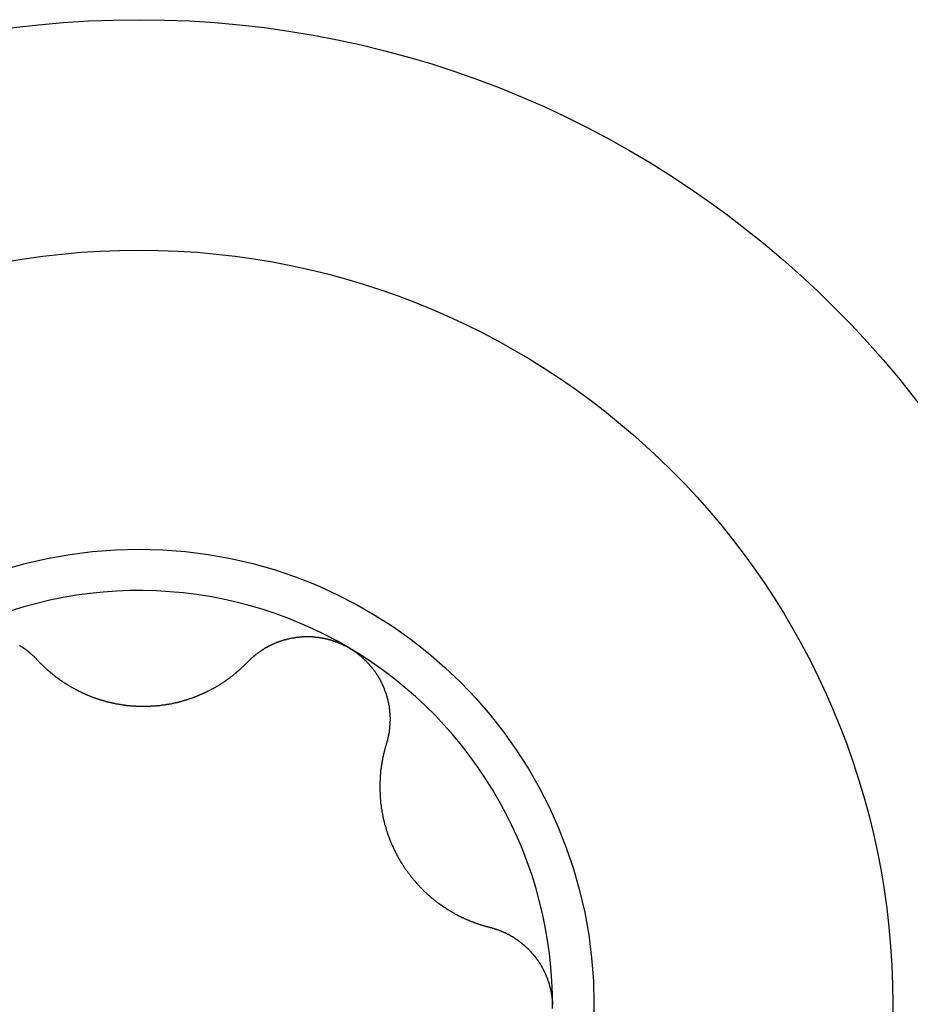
# Model space of a CAD drawing. Extents: x 1107 to 4046, y 937 to 3355.
# Tile 292 of 656: x 1151.34 to 1155.59, y 2226.71 to 2231.41. Entities that reach past the tile are written whole.
import ezdxf

# ---------------------------------------------------------------- set-up
doc = ezdxf.new("R2010")
doc.units = 0
doc.layers.add('KF_VIDA_L___C_RIGHT', color=7, linetype='CONTINUOUS')

# ---------------------------------------------------------------- blocks, each defined once
blk = doc.blocks.new('KF_VIDA_L___C_RIGHT')
at = {"layer": 'KF_VIDA_L___C_RIGHT'}
for points in [[(-435.371, 539.213, 0), (-435.369, 539.212, 0), (-435.367, 539.211, 0), (-435.366, 539.21, 0), (-435.364, 539.209, 0), (-435.362, 539.208, 0), (-435.36, 539.207, 0), (-435.359, 539.206, 0), (-435.357, 539.205, 0), (-435.356, 539.204, 0), (-435.354, 539.203, 0), (-435.352, 539.201, 0), (-435.351, 539.2, 0), (-435.349, 539.199, 0), (-435.347, 539.198, 0), (-435.346, 539.197, 0), (-435.344, 539.196, 0), (-435.343, 539.195, 0), (-435.341, 539.193, 0), (-435.339, 539.192, 0), (-435.338, 539.191, 0), (-435.336, 539.19, 0), (-435.335, 539.189, 0), (-435.333, 539.187, 0), (-435.331, 539.186, 0), (-435.33, 539.185, 0), (-435.328, 539.184, 0), (-435.327, 539.182, 0), (-435.325, 539.181, 0), (-435.324, 539.18, 0), (-435.322, 539.179, 0), (-435.321, 539.177, 0), (-435.319, 539.176, 0), (-435.318, 539.175, 0), (-435.316, 539.173, 0), (-435.315, 539.172, 0), (-435.313, 539.171, 0), (-435.312, 539.169, 0), (-435.31, 539.168, 0), (-435.309, 539.167, 0), (-435.307, 539.165, 0), (-435.306, 539.164, 0), (-435.304, 539.163, 0), (-435.303, 539.161, 0), (-435.301, 539.16, 0), (-435.3, 539.159, 0), (-435.299, 539.157, 0), (-435.297, 539.156, 0), (-435.296, 539.154, 0), (-435.294, 539.153, 0), (-435.293, 539.152, 0), (-435.292, 539.15, 0), (-435.29, 539.149, 0), (-435.289, 539.147, 0), (-435.288, 539.146, 0), (-435.286, 539.144, 0)], [(-434.281, 539.134, 0), (-434.279, 539.136, 0), (-434.278, 539.137, 0), (-434.277, 539.139, 0), (-434.275, 539.14, 0), (-434.274, 539.141, 0), (-434.272, 539.143, 0), (-434.271, 539.144, 0), (-434.27, 539.145, 0), (-434.268, 539.147, 0), (-434.267, 539.148, 0), (-434.265, 539.15, 0), (-434.264, 539.151, 0), (-434.262, 539.152, 0), (-434.261, 539.154, 0), (-434.259, 539.155, 0), (-434.258, 539.156, 0), (-434.256, 539.158, 0), (-434.255, 539.159, 0), (-434.253, 539.16, 0), (-434.252, 539.161, 0), (-434.25, 539.163, 0), (-434.249, 539.164, 0), (-434.247, 539.165, 0), (-434.246, 539.166, 0), (-434.244, 539.168, 0), (-434.243, 539.169, 0), (-434.241, 539.17, 0), (-434.24, 539.171, 0), (-434.238, 539.173, 0), (-434.236, 539.174, 0), (-434.235, 539.175, 0), (-434.233, 539.176, 0), (-434.232, 539.177, 0), (-434.23, 539.179, 0), (-434.228, 539.18, 0), (-434.227, 539.181, 0), (-434.225, 539.182, 0), (-434.224, 539.183, 0), (-434.222, 539.184, 0), (-434.22, 539.186, 0), (-434.219, 539.187, 0), (-434.217, 539.188, 0), (-434.215, 539.189, 0), (-434.214, 539.19, 0), (-434.212, 539.191, 0), (-434.21, 539.192, 0), (-434.209, 539.193, 0), (-434.207, 539.194, 0), (-434.205, 539.195, 0), (-434.204, 539.196, 0), (-434.202, 539.197, 0), (-434.2, 539.198, 0), (-434.199, 539.2, 0), (-434.197, 539.201, 0), (-434.195, 539.202, 0), (-434.193, 539.203, 0), (-434.192, 539.204, 0), (-434.19, 539.205, 0), (-434.188, 539.205, 0), (-434.186, 539.206, 0), (-434.185, 539.207, 0), (-434.183, 539.208, 0), (-434.181, 539.209, 0), (-434.179, 539.21, 0), (-434.178, 539.211, 0), (-434.176, 539.212, 0), (-434.174, 539.213, 0), (-434.172, 539.214, 0), (-434.171, 539.215, 0), (-434.169, 539.216, 0), (-434.167, 539.216, 0), (-434.165, 539.217, 0), (-434.164, 539.218, 0), (-434.162, 539.219, 0), (-434.16, 539.22, 0), (-434.158, 539.221, 0), (-434.156, 539.221, 0), (-434.155, 539.222, 0), (-434.153, 539.223, 0), (-434.151, 539.224, 0), (-434.149, 539.225, 0), (-434.147, 539.225, 0), (-434.145, 539.226, 0), (-434.144, 539.227, 0), (-434.142, 539.228, 0), (-434.14, 539.228, 0), (-434.138, 539.229, 0), (-434.136, 539.23, 0), (-434.134, 539.23, 0), (-434.133, 539.231, 0), (-434.131, 539.232, 0), (-434.129, 539.232, 0), (-434.127, 539.233, 0), (-434.125, 539.234, 0), (-434.123, 539.234, 0), (-434.121, 539.235, 0), (-434.119, 539.236, 0), (-434.117, 539.236, 0), (-434.116, 539.237, 0), (-434.114, 539.237, 0), (-434.112, 539.238, 0), (-434.11, 539.239, 0), (-434.108, 539.239, 0), (-434.106, 539.24, 0), (-434.104, 539.24, 0), (-434.102, 539.241, 0), (-434.1, 539.241, 0), (-434.098, 539.242, 0), (-434.096, 539.242, 0), (-434.094, 539.243, 0), (-434.092, 539.243, 0), (-434.09, 539.244, 0), (-434.088, 539.244, 0), (-434.086, 539.245, 0), (-434.084, 539.245, 0), (-434.082, 539.246, 0), (-434.08, 539.246, 0), (-434.078, 539.247, 0), (-434.076, 539.247, 0), (-434.074, 539.247, 0), (-434.072, 539.248, 0), (-434.07, 539.248, 0), (-434.068, 539.249, 0), (-434.066, 539.249, 0), (-434.064, 539.249, 0), (-434.062, 539.25, 0), (-434.06, 539.25, 0), (-434.057, 539.25, 0), (-434.055, 539.251, 0), (-434.053, 539.251, 0), (-434.051, 539.251, 0), (-434.049, 539.252, 0), (-434.047, 539.252, 0), (-434.045, 539.252, 0), (-434.043, 539.252, 0), (-434.041, 539.253, 0), (-434.039, 539.253, 0), (-434.037, 539.253, 0), (-434.035, 539.253, 0), (-434.032, 539.254, 0), (-434.03, 539.254, 0), (-434.028, 539.254, 0), (-434.026, 539.254, 0), (-434.024, 539.254, 0), (-434.022, 539.254, 0), (-434.02, 539.255, 0), (-434.018, 539.255, 0), (-434.015, 539.255, 0), (-434.013, 539.255, 0), (-434.011, 539.255, 0), (-434.009, 539.255, 0), (-434.007, 539.255, 0), (-434.005, 539.255, 0), (-434.003, 539.255, 0), (-434.001, 539.255, 0), (-433.998, 539.255, 0), (-433.996, 539.255, 0), (-433.994, 539.255, 0), (-433.992, 539.255, 0), (-433.99, 539.255, 0), (-433.988, 539.255, 0), (-433.986, 539.255, 0), (-433.983, 539.255, 0), (-433.981, 539.255, 0), (-433.979, 539.255, 0), (-433.977, 539.255, 0), (-433.975, 539.255, 0), (-433.973, 539.255, 0), (-433.971, 539.254, 0), (-433.968, 539.254, 0), (-433.966, 539.254, 0), (-433.964, 539.254, 0), (-433.962, 539.254, 0), (-433.96, 539.254, 0), (-433.958, 539.253, 0), (-433.956, 539.253, 0), (-433.953, 539.253, 0), (-433.951, 539.253, 0), (-433.949, 539.252, 0), (-433.947, 539.252, 0), (-433.945, 539.252, 0), (-433.943, 539.252, 0), (-433.941, 539.251, 0), (-433.938, 539.251, 0), (-433.936, 539.251, 0), (-433.934, 539.25, 0), (-433.932, 539.25, 0), (-433.93, 539.25, 0), (-433.928, 539.249, 0), (-433.926, 539.249, 0), (-433.923, 539.248, 0), (-433.921, 539.248, 0), (-433.919, 539.248, 0), (-433.917, 539.247, 0), (-433.915, 539.247, 0), (-433.913, 539.246, 0), (-433.911, 539.246, 0), (-433.909, 539.245, 0), (-433.907, 539.245, 0), (-433.904, 539.244, 0), (-433.902, 539.244, 0), (-433.9, 539.243, 0), (-433.898, 539.243, 0), (-433.896, 539.242, 0), (-433.894, 539.242, 0), (-433.892, 539.241, 0), (-433.89, 539.241, 0), (-433.888, 539.24, 0), (-433.886, 539.239, 0), (-433.884, 539.239, 0), (-433.881, 539.238, 0), (-433.879, 539.237, 0), (-433.877, 539.237, 0), (-433.875, 539.236, 0), (-433.873, 539.235, 0), (-433.871, 539.235, 0), (-433.869, 539.234, 0), (-433.867, 539.233, 0), (-433.865, 539.233, 0), (-433.863, 539.232, 0), (-433.861, 539.231, 0), (-433.859, 539.231, 0), (-433.857, 539.23, 0), (-433.855, 539.229, 0), (-433.853, 539.228, 0), (-433.851, 539.227, 0), (-433.849, 539.227, 0), (-433.847, 539.226, 0), (-433.845, 539.225, 0), (-433.843, 539.224, 0), (-433.841, 539.223, 0), (-433.839, 539.223, 0), (-433.837, 539.222, 0), (-433.835, 539.221, 0), (-433.833, 539.22, 0), (-433.831, 539.219, 0), (-433.829, 539.218, 0), (-433.827, 539.217, 0), (-433.825, 539.216, 0), (-433.823, 539.215, 0), (-433.821, 539.214, 0), (-433.82, 539.214, 0), (-433.818, 539.213, 0), (-433.816, 539.212, 0), (-433.814, 539.211, 0), (-433.812, 539.21, 0), (-433.81, 539.209, 0), (-433.808, 539.208, 0), (-433.806, 539.207, 0), (-433.805, 539.206, 0), (-433.803, 539.205, 0), (-433.801, 539.204, 0), (-433.799, 539.203, 0), (-433.797, 539.201, 0), (-433.795, 539.2, 0)], [(-433.795, 539.2, 0), (-433.794, 539.199, 0), (-433.792, 539.198, 0), (-433.79, 539.197, 0), (-433.788, 539.196, 0), (-433.786, 539.195, 0), (-433.785, 539.194, 0), (-433.783, 539.193, 0), (-433.781, 539.191, 0), (-433.779, 539.19, 0), (-433.777, 539.189, 0), (-433.776, 539.188, 0), (-433.774, 539.187, 0), (-433.772, 539.186, 0), (-433.77, 539.184, 0), (-433.769, 539.183, 0), (-433.767, 539.182, 0), (-433.765, 539.181, 0), (-433.763, 539.179, 0), (-433.762, 539.178, 0), (-433.76, 539.177, 0), (-433.758, 539.175, 0), (-433.757, 539.174, 0), (-433.755, 539.173, 0), (-433.753, 539.172, 0), (-433.752, 539.17, 0), (-433.75, 539.169, 0), (-433.748, 539.168, 0), (-433.747, 539.166, 0), (-433.745, 539.165, 0), (-433.743, 539.163, 0), (-433.742, 539.162, 0), (-433.74, 539.161, 0), (-433.738, 539.159, 0), (-433.737, 539.158, 0), (-433.735, 539.156, 0), (-433.733, 539.155, 0), (-433.732, 539.154, 0), (-433.73, 539.152, 0), (-433.729, 539.151, 0), (-433.727, 539.149, 0), (-433.725, 539.148, 0), (-433.724, 539.146, 0), (-433.722, 539.145, 0), (-433.721, 539.143, 0), (-433.719, 539.142, 0), (-433.718, 539.14, 0), (-433.716, 539.139, 0), (-433.715, 539.137, 0), (-433.713, 539.136, 0), (-433.712, 539.134, 0), (-433.71, 539.132, 0), (-433.709, 539.131, 0), (-433.707, 539.129, 0), (-433.706, 539.128, 0), (-433.704, 539.126, 0), (-433.703, 539.124, 0), (-433.701, 539.123, 0), (-433.7, 539.121, 0), (-433.698, 539.12, 0), (-433.697, 539.118, 0), (-433.696, 539.116, 0), (-433.694, 539.115, 0), (-433.693, 539.113, 0), (-433.691, 539.111, 0), (-433.69, 539.11, 0), (-433.689, 539.108, 0), (-433.687, 539.106, 0), (-433.686, 539.105, 0), (-433.685, 539.103, 0), (-433.683, 539.101, 0), (-433.682, 539.1, 0), (-433.681, 539.098, 0), (-433.679, 539.096, 0), (-433.678, 539.094, 0), (-433.677, 539.093, 0), (-433.676, 539.091, 0), (-433.674, 539.089, 0), (-433.673, 539.087, 0), (-433.672, 539.086, 0), (-433.671, 539.084, 0), (-433.669, 539.082, 0), (-433.668, 539.08, 0), (-433.667, 539.078, 0), (-433.666, 539.077, 0), (-433.665, 539.075, 0), (-433.663, 539.073, 0), (-433.662, 539.071, 0), (-433.661, 539.069, 0), (-433.66, 539.068, 0), (-433.659, 539.066, 0), (-433.658, 539.064, 0), (-433.657, 539.062, 0), (-433.656, 539.06, 0), (-433.655, 539.058, 0), (-433.653, 539.057, 0), (-433.652, 539.055, 0), (-433.651, 539.053, 0), (-433.65, 539.051, 0), (-433.649, 539.049, 0), (-433.648, 539.047, 0), (-433.647, 539.045, 0), (-433.646, 539.043, 0), (-433.645, 539.041, 0), (-433.644, 539.04, 0), (-433.643, 539.038, 0), (-433.642, 539.036, 0), (-433.642, 539.034, 0), (-433.641, 539.032, 0), (-433.64, 539.03, 0), (-433.639, 539.028, 0), (-433.638, 539.026, 0), (-433.637, 539.024, 0), (-433.636, 539.022, 0), (-433.635, 539.02, 0), (-433.634, 539.018, 0), (-433.634, 539.016, 0), (-433.633, 539.015, 0), (-433.632, 539.013, 0), (-433.631, 539.011, 0), (-433.63, 539.009, 0), (-433.63, 539.007, 0), (-433.629, 539.005, 0), (-433.628, 539.003, 0), (-433.627, 539.001, 0), (-433.627, 538.999, 0), (-433.626, 538.997, 0), (-433.625, 538.995, 0), (-433.624, 538.993, 0), (-433.624, 538.991, 0), (-433.623, 538.989, 0), (-433.622, 538.987, 0), (-433.622, 538.985, 0), (-433.621, 538.983, 0), (-433.62, 538.981, 0), (-433.62, 538.979, 0), (-433.619, 538.977, 0), (-433.618, 538.975, 0), (-433.618, 538.973, 0), (-433.617, 538.971, 0), (-433.617, 538.969, 0), (-433.616, 538.967, 0), (-433.616, 538.965, 0), (-433.615, 538.963, 0), (-433.615, 538.961, 0), (-433.614, 538.959, 0), (-433.613, 538.957, 0), (-433.613, 538.955, 0), (-433.612, 538.953, 0), (-433.612, 538.951, 0), (-433.612, 538.949, 0), (-433.611, 538.947, 0), (-433.611, 538.945, 0), (-433.61, 538.943, 0), (-433.61, 538.941, 0), (-433.609, 538.939, 0), (-433.609, 538.937, 0), (-433.609, 538.936, 0), (-433.608, 538.934, 0), (-433.608, 538.932, 0), (-433.607, 538.93, 0), (-433.607, 538.928, 0), (-433.607, 538.926, 0), (-433.606, 538.924, 0), (-433.606, 538.922, 0), (-433.606, 538.92, 0), (-433.605, 538.918, 0), (-433.605, 538.916, 0), (-433.605, 538.914, 0), (-433.605, 538.912, 0), (-433.604, 538.91, 0), (-433.604, 538.908, 0), (-433.604, 538.906, 0), (-433.604, 538.904, 0), (-433.604, 538.902, 0), (-433.603, 538.9, 0), (-433.603, 538.898, 0), (-433.603, 538.896, 0), (-433.603, 538.894, 0), (-433.603, 538.892, 0), (-433.602, 538.89, 0), (-433.602, 538.888, 0), (-433.602, 538.886, 0), (-433.602, 538.884, 0), (-433.602, 538.883, 0), (-433.602, 538.881, 0), (-433.602, 538.879, 0), (-433.602, 538.877, 0), (-433.602, 538.875, 0), (-433.602, 538.873, 0), (-433.601, 538.871, 0), (-433.601, 538.869, 0), (-433.601, 538.867, 0), (-433.601, 538.865, 0), (-433.601, 538.863, 0), (-433.601, 538.861, 0), (-433.601, 538.859, 0), (-433.601, 538.857, 0), (-433.601, 538.855, 0), (-433.601, 538.853, 0), (-433.601, 538.851, 0), (-433.602, 538.849, 0), (-433.602, 538.847, 0), (-433.602, 538.845, 0), (-433.602, 538.843, 0), (-433.602, 538.841, 0), (-433.602, 538.839, 0), (-433.602, 538.837, 0), (-433.602, 538.835, 0), (-433.602, 538.833, 0), (-433.602, 538.831, 0), (-433.603, 538.829, 0), (-433.603, 538.827, 0), (-433.603, 538.825, 0), (-433.603, 538.823, 0), (-433.603, 538.821, 0), (-433.604, 538.819, 0), (-433.604, 538.817, 0), (-433.604, 538.815, 0), (-433.604, 538.813, 0), (-433.604, 538.811, 0), (-433.605, 538.809, 0), (-433.605, 538.807, 0), (-433.605, 538.805, 0), (-433.606, 538.803, 0), (-433.606, 538.801, 0), (-433.606, 538.799, 0), (-433.606, 538.797, 0), (-433.607, 538.795, 0), (-433.607, 538.793, 0), (-433.607, 538.791, 0), (-433.608, 538.79, 0), (-433.608, 538.788, 0), (-433.608, 538.786, 0), (-433.609, 538.784, 0), (-433.609, 538.782, 0), (-433.61, 538.78, 0), (-433.61, 538.778, 0), (-433.61, 538.776, 0), (-433.611, 538.774, 0), (-433.611, 538.772, 0), (-433.612, 538.77, 0), (-433.612, 538.768, 0), (-433.613, 538.766, 0), (-433.613, 538.764, 0), (-433.614, 538.762, 0), (-433.614, 538.76, 0), (-433.615, 538.759, 0), (-433.615, 538.757, 0), (-433.616, 538.755, 0), (-433.616, 538.753, 0), (-433.617, 538.751, 0), (-433.617, 538.749, 0), (-433.618, 538.747, 0), (-433.618, 538.745, 0), (-433.619, 538.743, 0)], [(-435.286, 539.144, 0), (-435.285, 539.143, 0), (-435.283, 539.141, 0), (-435.281, 539.139, 0), (-435.28, 539.137, 0), (-435.278, 539.136, 0), (-435.276, 539.134, 0), (-435.275, 539.132, 0), (-435.273, 539.13, 0), (-435.271, 539.129, 0), (-435.27, 539.127, 0), (-435.268, 539.125, 0), (-435.266, 539.124, 0), (-435.264, 539.122, 0), (-435.263, 539.12, 0), (-435.261, 539.119, 0), (-435.259, 539.117, 0), (-435.258, 539.115, 0), (-435.256, 539.114, 0), (-435.254, 539.112, 0), (-435.252, 539.11, 0), (-435.251, 539.109, 0), (-435.249, 539.107, 0), (-435.247, 539.105, 0), (-435.245, 539.104, 0), (-435.243, 539.102, 0), (-435.242, 539.1, 0), (-435.24, 539.099, 0), (-435.238, 539.097, 0), (-435.236, 539.096, 0), (-435.234, 539.094, 0), (-435.233, 539.092, 0), (-435.231, 539.091, 0), (-435.229, 539.089, 0), (-435.227, 539.088, 0), (-435.225, 539.086, 0), (-435.224, 539.085, 0), (-435.222, 539.083, 0), (-435.22, 539.082, 0), (-435.218, 539.08, 0), (-435.216, 539.079, 0), (-435.214, 539.077, 0), (-435.213, 539.076, 0), (-435.211, 539.074, 0), (-435.209, 539.073, 0), (-435.207, 539.071, 0), (-435.205, 539.07, 0), (-435.203, 539.068, 0), (-435.201, 539.067, 0), (-435.2, 539.065, 0), (-435.198, 539.064, 0), (-435.196, 539.062, 0), (-435.194, 539.061, 0), (-435.192, 539.06, 0), (-435.19, 539.058, 0), (-435.188, 539.057, 0), (-435.186, 539.055, 0), (-435.184, 539.054, 0), (-435.182, 539.053, 0), (-435.181, 539.051, 0), (-435.179, 539.05, 0), (-435.177, 539.049, 0), (-435.175, 539.047, 0), (-435.173, 539.046, 0), (-435.171, 539.045, 0), (-435.169, 539.043, 0), (-435.167, 539.042, 0), (-435.165, 539.041, 0), (-435.163, 539.039, 0), (-435.161, 539.038, 0), (-435.159, 539.037, 0), (-435.157, 539.035, 0), (-435.155, 539.034, 0), (-435.153, 539.033, 0), (-435.151, 539.032, 0), (-435.149, 539.03, 0), (-435.147, 539.029, 0), (-435.145, 539.028, 0), (-435.143, 539.026, 0), (-435.141, 539.025, 0), (-435.139, 539.024, 0), (-435.137, 539.023, 0), (-435.135, 539.021, 0), (-435.133, 539.02, 0), (-435.131, 539.019, 0), (-435.129, 539.018, 0), (-435.126, 539.016, 0), (-435.124, 539.015, 0), (-435.122, 539.014, 0), (-435.12, 539.013, 0), (-435.118, 539.012, 0), (-435.116, 539.01, 0), (-435.114, 539.009, 0), (-435.111, 539.008, 0), (-435.109, 539.007, 0), (-435.107, 539.006, 0), (-435.105, 539.004, 0), (-435.103, 539.003, 0), (-435.1, 539.002, 0), (-435.098, 539.001, 0), (-435.096, 539, 0), (-435.094, 538.999, 0), (-435.091, 538.997, 0), (-435.089, 538.996, 0), (-435.087, 538.995, 0), (-435.085, 538.994, 0), (-435.082, 538.993, 0), (-435.08, 538.992, 0), (-435.078, 538.991, 0), (-435.076, 538.99, 0), (-435.073, 538.988, 0), (-435.071, 538.987, 0), (-435.069, 538.986, 0), (-435.066, 538.985, 0), (-435.064, 538.984, 0), (-435.062, 538.983, 0), (-435.059, 538.982, 0), (-435.057, 538.981, 0), (-435.054, 538.98, 0), (-435.052, 538.979, 0), (-435.05, 538.978, 0), (-435.047, 538.977, 0), (-435.045, 538.976, 0), (-435.043, 538.975, 0), (-435.04, 538.974, 0), (-435.038, 538.973, 0), (-435.035, 538.972, 0), (-435.033, 538.971, 0), (-435.031, 538.97, 0), (-435.028, 538.969, 0), (-435.026, 538.968, 0), (-435.023, 538.967, 0), (-435.021, 538.966, 0), (-435.018, 538.965, 0), (-435.016, 538.964, 0), (-435.013, 538.964, 0), (-435.011, 538.963, 0), (-435.008, 538.962, 0), (-435.006, 538.961, 0), (-435.004, 538.96, 0), (-435.001, 538.959, 0), (-434.999, 538.958, 0), (-434.996, 538.958, 0), (-434.994, 538.957, 0), (-434.991, 538.956, 0), (-434.989, 538.955, 0), (-434.986, 538.954, 0), (-434.983, 538.954, 0), (-434.981, 538.953, 0), (-434.978, 538.952, 0), (-434.976, 538.951, 0), (-434.973, 538.95, 0), (-434.971, 538.95, 0), (-434.968, 538.949, 0), (-434.966, 538.948, 0), (-434.963, 538.948, 0), (-434.961, 538.947, 0), (-434.958, 538.946, 0), (-434.955, 538.946, 0), (-434.953, 538.945, 0), (-434.95, 538.944, 0), (-434.948, 538.944, 0), (-434.945, 538.943, 0), (-434.943, 538.942, 0), (-434.94, 538.942, 0), (-434.937, 538.941, 0), (-434.935, 538.94, 0), (-434.932, 538.94, 0), (-434.93, 538.939, 0), (-434.927, 538.939, 0), (-434.925, 538.938, 0), (-434.922, 538.938, 0), (-434.919, 538.937, 0), (-434.917, 538.937, 0), (-434.914, 538.936, 0), (-434.911, 538.935, 0), (-434.909, 538.935, 0), (-434.906, 538.934, 0), (-434.904, 538.934, 0), (-434.901, 538.934, 0), (-434.898, 538.933, 0), (-434.896, 538.933, 0), (-434.893, 538.932, 0), (-434.891, 538.932, 0), (-434.888, 538.931, 0), (-434.885, 538.931, 0), (-434.883, 538.931, 0), (-434.88, 538.93, 0), (-434.878, 538.93, 0), (-434.875, 538.929, 0), (-434.872, 538.929, 0), (-434.87, 538.929, 0), (-434.867, 538.928, 0), (-434.865, 538.928, 0), (-434.862, 538.928, 0), (-434.859, 538.927, 0), (-434.857, 538.927, 0), (-434.854, 538.927, 0), (-434.851, 538.926, 0), (-434.849, 538.926, 0), (-434.846, 538.926, 0), (-434.844, 538.926, 0), (-434.841, 538.925, 0), (-434.838, 538.925, 0), (-434.836, 538.925, 0), (-434.833, 538.925, 0), (-434.831, 538.925, 0), (-434.828, 538.924, 0), (-434.825, 538.924, 0), (-434.823, 538.924, 0), (-434.82, 538.924, 0), (-434.818, 538.924, 0), (-434.815, 538.923, 0), (-434.813, 538.923, 0), (-434.81, 538.923, 0), (-434.807, 538.923, 0), (-434.805, 538.923, 0), (-434.802, 538.923, 0), (-434.8, 538.923, 0), (-434.797, 538.923, 0), (-434.795, 538.923, 0), (-434.792, 538.923, 0), (-434.79, 538.923, 0), (-434.787, 538.923, 0), (-434.784, 538.923, 0), (-434.782, 538.923, 0), (-434.779, 538.923, 0), (-434.777, 538.923, 0), (-434.774, 538.923, 0), (-434.772, 538.923, 0), (-434.769, 538.923, 0), (-434.767, 538.923, 0), (-434.764, 538.923, 0), (-434.761, 538.923, 0), (-434.759, 538.923, 0), (-434.756, 538.923, 0), (-434.754, 538.923, 0), (-434.751, 538.923, 0), (-434.748, 538.923, 0), (-434.746, 538.923, 0), (-434.743, 538.923, 0), (-434.741, 538.924, 0), (-434.738, 538.924, 0), (-434.736, 538.924, 0), (-434.733, 538.924, 0), (-434.73, 538.924, 0), (-434.728, 538.924, 0), (-434.725, 538.925, 0), (-434.722, 538.925, 0), (-434.72, 538.925, 0), (-434.717, 538.925, 0), (-434.715, 538.926, 0), (-434.712, 538.926, 0), (-434.709, 538.926, 0), (-434.707, 538.926, 0), (-434.704, 538.927, 0), (-434.702, 538.927, 0), (-434.699, 538.927, 0), (-434.696, 538.928, 0), (-434.694, 538.928, 0), (-434.691, 538.928, 0), (-434.688, 538.929, 0), (-434.686, 538.929, 0), (-434.683, 538.929, 0), (-434.681, 538.93, 0), (-434.678, 538.93, 0), (-434.675, 538.93, 0), (-434.673, 538.931, 0), (-434.67, 538.931, 0), (-434.668, 538.932, 0), (-434.665, 538.932, 0), (-434.662, 538.933, 0), (-434.66, 538.933, 0), (-434.657, 538.933, 0), (-434.654, 538.934, 0), (-434.652, 538.934, 0), (-434.649, 538.935, 0), (-434.647, 538.935, 0), (-434.644, 538.936, 0), (-434.641, 538.936, 0), (-434.639, 538.937, 0), (-434.636, 538.937, 0), (-434.634, 538.938, 0), (-434.631, 538.939, 0), (-434.628, 538.939, 0), (-434.626, 538.94, 0), (-434.623, 538.94, 0), (-434.621, 538.941, 0), (-434.618, 538.941, 0), (-434.615, 538.942, 0), (-434.613, 538.943, 0), (-434.61, 538.943, 0), (-434.608, 538.944, 0), (-434.605, 538.945, 0), (-434.603, 538.945, 0), (-434.6, 538.946, 0), (-434.598, 538.947, 0), (-434.595, 538.947, 0), (-434.592, 538.948, 0), (-434.59, 538.949, 0), (-434.587, 538.95, 0), (-434.585, 538.95, 0), (-434.582, 538.951, 0), (-434.58, 538.952, 0), (-434.577, 538.953, 0), (-434.575, 538.953, 0), (-434.572, 538.954, 0), (-434.57, 538.955, 0), (-434.567, 538.956, 0), (-434.565, 538.957, 0), (-434.562, 538.957, 0), (-434.56, 538.958, 0), (-434.557, 538.959, 0), (-434.555, 538.96, 0), (-434.552, 538.961, 0), (-434.55, 538.962, 0), (-434.547, 538.962, 0), (-434.545, 538.963, 0), (-434.542, 538.964, 0), (-434.54, 538.965, 0), (-434.538, 538.966, 0), (-434.535, 538.967, 0), (-434.533, 538.968, 0), (-434.53, 538.969, 0), (-434.528, 538.97, 0), (-434.525, 538.971, 0), (-434.523, 538.972, 0), (-434.521, 538.973, 0), (-434.518, 538.974, 0), (-434.516, 538.975, 0), (-434.513, 538.976, 0), (-434.511, 538.977, 0), (-434.509, 538.978, 0), (-434.506, 538.979, 0), (-434.504, 538.98, 0), (-434.502, 538.981, 0), (-434.499, 538.982, 0), (-434.497, 538.983, 0), (-434.495, 538.984, 0), (-434.492, 538.985, 0), (-434.49, 538.986, 0), (-434.488, 538.987, 0), (-434.485, 538.988, 0), (-434.483, 538.989, 0), (-434.481, 538.99, 0), (-434.479, 538.991, 0), (-434.476, 538.992, 0), (-434.474, 538.993, 0), (-434.472, 538.995, 0), (-434.469, 538.996, 0), (-434.467, 538.997, 0), (-434.465, 538.998, 0), (-434.463, 538.999, 0), (-434.461, 539, 0), (-434.458, 539.001, 0), (-434.456, 539.002, 0), (-434.454, 539.004, 0), (-434.452, 539.005, 0), (-434.45, 539.006, 0), (-434.447, 539.007, 0), (-434.445, 539.008, 0), (-434.443, 539.01, 0), (-434.441, 539.011, 0), (-434.439, 539.012, 0), (-434.437, 539.013, 0), (-434.435, 539.014, 0), (-434.432, 539.016, 0), (-434.43, 539.017, 0), (-434.428, 539.018, 0), (-434.426, 539.019, 0), (-434.424, 539.02, 0), (-434.422, 539.022, 0), (-434.42, 539.023, 0), (-434.418, 539.024, 0), (-434.416, 539.025, 0), (-434.414, 539.027, 0), (-434.412, 539.028, 0), (-434.41, 539.029, 0), (-434.408, 539.03, 0), (-434.406, 539.032, 0), (-434.404, 539.033, 0), (-434.402, 539.034, 0), (-434.4, 539.035, 0), (-434.398, 539.037, 0), (-434.396, 539.038, 0), (-434.394, 539.039, 0), (-434.392, 539.041, 0), (-434.39, 539.042, 0), (-434.388, 539.043, 0), (-434.386, 539.045, 0), (-434.384, 539.046, 0), (-434.383, 539.047, 0), (-434.381, 539.049, 0), (-434.379, 539.05, 0), (-434.377, 539.051, 0), (-434.375, 539.053, 0), (-434.373, 539.054, 0), (-434.371, 539.056, 0), (-434.369, 539.057, 0), (-434.367, 539.058, 0), (-434.365, 539.06, 0), (-434.363, 539.061, 0), (-434.362, 539.063, 0), (-434.36, 539.064, 0), (-434.358, 539.066, 0), (-434.356, 539.067, 0), (-434.354, 539.068, 0), (-434.352, 539.07, 0), (-434.35, 539.071, 0), (-434.348, 539.073, 0), (-434.346, 539.074, 0), (-434.345, 539.076, 0), (-434.343, 539.077, 0), (-434.341, 539.079, 0), (-434.339, 539.08, 0), (-434.337, 539.082, 0), (-434.335, 539.083, 0), (-434.334, 539.085, 0), (-434.332, 539.087, 0), (-434.33, 539.088, 0), (-434.328, 539.09, 0), (-434.326, 539.091, 0), (-434.324, 539.093, 0), (-434.323, 539.094, 0), (-434.321, 539.096, 0), (-434.319, 539.098, 0), (-434.317, 539.099, 0), (-434.315, 539.101, 0), (-434.314, 539.102, 0), (-434.312, 539.104, 0), (-434.31, 539.106, 0), (-434.308, 539.107, 0), (-434.307, 539.109, 0), (-434.305, 539.111, 0), (-434.303, 539.112, 0), (-434.301, 539.114, 0), (-434.3, 539.116, 0), (-434.298, 539.117, 0), (-434.296, 539.119, 0), (-434.294, 539.121, 0), (-434.293, 539.122, 0), (-434.291, 539.124, 0), (-434.289, 539.126, 0), (-434.288, 539.127, 0), (-434.286, 539.129, 0), (-434.284, 539.131, 0), (-434.282, 539.133, 0), (-434.281, 539.134, 0)], [(-433.619, 538.743, 0), (-433.62, 538.741, 0), (-433.62, 538.739, 0), (-433.621, 538.736, 0), (-433.622, 538.734, 0), (-433.622, 538.732, 0), (-433.623, 538.729, 0), (-433.624, 538.727, 0), (-433.624, 538.725, 0), (-433.625, 538.722, 0), (-433.626, 538.72, 0), (-433.626, 538.718, 0), (-433.627, 538.715, 0), (-433.628, 538.713, 0), (-433.628, 538.711, 0), (-433.629, 538.708, 0), (-433.629, 538.706, 0), (-433.63, 538.704, 0), (-433.631, 538.701, 0), (-433.631, 538.699, 0), (-433.632, 538.697, 0), (-433.632, 538.694, 0), (-433.633, 538.692, 0), (-433.633, 538.69, 0), (-433.634, 538.687, 0), (-433.634, 538.685, 0), (-433.635, 538.683, 0), (-433.635, 538.68, 0), (-433.636, 538.678, 0), (-433.636, 538.676, 0), (-433.637, 538.673, 0), (-433.637, 538.671, 0), (-433.638, 538.669, 0), (-433.638, 538.666, 0), (-433.639, 538.664, 0), (-433.639, 538.662, 0), (-433.639, 538.659, 0), (-433.64, 538.657, 0), (-433.64, 538.655, 0), (-433.641, 538.652, 0), (-433.641, 538.65, 0), (-433.641, 538.647, 0), (-433.642, 538.645, 0), (-433.642, 538.643, 0), (-433.642, 538.64, 0), (-433.643, 538.638, 0), (-433.643, 538.636, 0), (-433.643, 538.633, 0), (-433.644, 538.631, 0), (-433.644, 538.629, 0), (-433.644, 538.626, 0), (-433.645, 538.624, 0), (-433.645, 538.622, 0), (-433.645, 538.619, 0), (-433.646, 538.617, 0), (-433.646, 538.615, 0), (-433.646, 538.612, 0), (-433.646, 538.61, 0), (-433.647, 538.608, 0), (-433.647, 538.605, 0), (-433.647, 538.603, 0), (-433.647, 538.601, 0), (-433.647, 538.598, 0), (-433.648, 538.596, 0), (-433.648, 538.594, 0), (-433.648, 538.591, 0), (-433.648, 538.589, 0), (-433.648, 538.587, 0), (-433.649, 538.584, 0), (-433.649, 538.582, 0), (-433.649, 538.579, 0), (-433.649, 538.577, 0), (-433.649, 538.575, 0), (-433.649, 538.572, 0), (-433.649, 538.57, 0), (-433.649, 538.568, 0), (-433.65, 538.565, 0), (-433.65, 538.563, 0), (-433.65, 538.56, 0), (-433.65, 538.558, 0), (-433.65, 538.556, 0), (-433.65, 538.553, 0), (-433.65, 538.551, 0), (-433.65, 538.548, 0), (-433.65, 538.546, 0), (-433.65, 538.543, 0), (-433.65, 538.541, 0), (-433.65, 538.538, 0), (-433.65, 538.536, 0), (-433.65, 538.534, 0), (-433.65, 538.531, 0), (-433.65, 538.529, 0), (-433.65, 538.526, 0), (-433.65, 538.524, 0), (-433.65, 538.521, 0), (-433.65, 538.519, 0), (-433.65, 538.516, 0), (-433.65, 538.514, 0), (-433.649, 538.511, 0), (-433.649, 538.509, 0), (-433.649, 538.506, 0), (-433.649, 538.504, 0), (-433.649, 538.501, 0), (-433.649, 538.499, 0), (-433.649, 538.496, 0), (-433.648, 538.494, 0), (-433.648, 538.491, 0), (-433.648, 538.488, 0), (-433.648, 538.486, 0), (-433.648, 538.483, 0), (-433.648, 538.481, 0), (-433.647, 538.478, 0), (-433.647, 538.476, 0), (-433.647, 538.473, 0), (-433.647, 538.471, 0), (-433.646, 538.468, 0), (-433.646, 538.466, 0), (-433.646, 538.463, 0), (-433.646, 538.46, 0), (-433.645, 538.458, 0), (-433.645, 538.455, 0), (-433.645, 538.453, 0), (-433.644, 538.45, 0), (-433.644, 538.448, 0), (-433.644, 538.445, 0), (-433.643, 538.442, 0), (-433.643, 538.44, 0), (-433.643, 538.437, 0), (-433.642, 538.435, 0), (-433.642, 538.432, 0), (-433.641, 538.43, 0), (-433.641, 538.427, 0), (-433.641, 538.424, 0), (-433.64, 538.422, 0), (-433.64, 538.419, 0), (-433.639, 538.417, 0), (-433.639, 538.414, 0), (-433.638, 538.411, 0), (-433.638, 538.409, 0), (-433.637, 538.406, 0), (-433.637, 538.404, 0), (-433.636, 538.401, 0), (-433.636, 538.399, 0), (-433.635, 538.396, 0), (-433.635, 538.393, 0), (-433.634, 538.391, 0), (-433.634, 538.388, 0), (-433.633, 538.386, 0), (-433.632, 538.383, 0), (-433.632, 538.381, 0), (-433.631, 538.378, 0), (-433.631, 538.375, 0), (-433.63, 538.373, 0), (-433.629, 538.37, 0), (-433.629, 538.368, 0), (-433.628, 538.365, 0), (-433.627, 538.363, 0), (-433.627, 538.36, 0), (-433.626, 538.357, 0), (-433.625, 538.355, 0), (-433.624, 538.352, 0), (-433.624, 538.35, 0), (-433.623, 538.347, 0), (-433.622, 538.345, 0), (-433.622, 538.342, 0), (-433.621, 538.34, 0), (-433.62, 538.337, 0), (-433.619, 538.334, 0), (-433.618, 538.332, 0), (-433.618, 538.329, 0), (-433.617, 538.327, 0), (-433.616, 538.324, 0), (-433.615, 538.322, 0), (-433.614, 538.319, 0), (-433.613, 538.317, 0), (-433.613, 538.314, 0), (-433.612, 538.312, 0), (-433.611, 538.309, 0), (-433.61, 538.307, 0), (-433.609, 538.304, 0), (-433.608, 538.302, 0), (-433.607, 538.299, 0), (-433.606, 538.297, 0), (-433.605, 538.294, 0), (-433.604, 538.292, 0), (-433.603, 538.289, 0), (-433.603, 538.287, 0), (-433.602, 538.284, 0), (-433.601, 538.282, 0), (-433.6, 538.28, 0), (-433.599, 538.277, 0), (-433.598, 538.275, 0), (-433.597, 538.272, 0), (-433.596, 538.27, 0), (-433.595, 538.267, 0), (-433.594, 538.265, 0), (-433.593, 538.263, 0), (-433.591, 538.26, 0), (-433.59, 538.258, 0), (-433.589, 538.255, 0), (-433.588, 538.253, 0), (-433.587, 538.251, 0), (-433.586, 538.248, 0), (-433.585, 538.246, 0), (-433.584, 538.244, 0), (-433.583, 538.241, 0), (-433.582, 538.239, 0), (-433.581, 538.236, 0), (-433.579, 538.234, 0), (-433.578, 538.232, 0), (-433.577, 538.229, 0), (-433.576, 538.227, 0), (-433.575, 538.225, 0), (-433.574, 538.223, 0), (-433.572, 538.22, 0), (-433.571, 538.218, 0), (-433.57, 538.216, 0), (-433.569, 538.213, 0), (-433.568, 538.211, 0), (-433.566, 538.209, 0), (-433.565, 538.207, 0), (-433.564, 538.204, 0), (-433.563, 538.202, 0), (-433.562, 538.2, 0), (-433.56, 538.198, 0), (-433.559, 538.196, 0), (-433.558, 538.193, 0), (-433.556, 538.191, 0), (-433.555, 538.189, 0), (-433.554, 538.187, 0), (-433.553, 538.185, 0), (-433.551, 538.182, 0), (-433.55, 538.18, 0), (-433.549, 538.178, 0), (-433.547, 538.176, 0), (-433.546, 538.174, 0), (-433.544, 538.171, 0), (-433.543, 538.169, 0), (-433.542, 538.167, 0), (-433.54, 538.165, 0), (-433.539, 538.163, 0), (-433.537, 538.16, 0), (-433.536, 538.158, 0), (-433.535, 538.156, 0), (-433.533, 538.154, 0), (-433.532, 538.152, 0), (-433.53, 538.15, 0), (-433.529, 538.147, 0), (-433.527, 538.145, 0), (-433.526, 538.143, 0), (-433.524, 538.141, 0), (-433.523, 538.139, 0), (-433.521, 538.137, 0), (-433.52, 538.135, 0), (-433.518, 538.132, 0), (-433.517, 538.13, 0), (-433.515, 538.128, 0), (-433.513, 538.126, 0), (-433.512, 538.124, 0), (-433.51, 538.122, 0), (-433.509, 538.12, 0), (-433.507, 538.118, 0), (-433.505, 538.116, 0), (-433.504, 538.114, 0), (-433.502, 538.111, 0), (-433.501, 538.109, 0), (-433.499, 538.107, 0), (-433.497, 538.105, 0), (-433.496, 538.103, 0), (-433.494, 538.101, 0), (-433.492, 538.099, 0), (-433.491, 538.097, 0), (-433.489, 538.095, 0), (-433.487, 538.093, 0), (-433.485, 538.091, 0), (-433.484, 538.089, 0), (-433.482, 538.087, 0), (-433.48, 538.085, 0), (-433.479, 538.083, 0), (-433.477, 538.081, 0), (-433.475, 538.079, 0), (-433.473, 538.077, 0), (-433.471, 538.075, 0), (-433.47, 538.073, 0), (-433.468, 538.071, 0), (-433.466, 538.069, 0), (-433.464, 538.067, 0), (-433.462, 538.065, 0), (-433.461, 538.063, 0), (-433.459, 538.061, 0), (-433.457, 538.059, 0), (-433.455, 538.057, 0), (-433.453, 538.056, 0), (-433.451, 538.054, 0), (-433.45, 538.052, 0), (-433.448, 538.05, 0), (-433.446, 538.048, 0), (-433.444, 538.046, 0), (-433.442, 538.044, 0), (-433.44, 538.042, 0), (-433.438, 538.041, 0), (-433.436, 538.039, 0), (-433.435, 538.037, 0), (-433.433, 538.035, 0), (-433.431, 538.033, 0), (-433.429, 538.032, 0), (-433.427, 538.03, 0), (-433.425, 538.028, 0), (-433.423, 538.026, 0), (-433.421, 538.024, 0), (-433.419, 538.023, 0), (-433.417, 538.021, 0), (-433.415, 538.019, 0), (-433.413, 538.018, 0), (-433.411, 538.016, 0), (-433.409, 538.014, 0), (-433.407, 538.012, 0), (-433.405, 538.011, 0), (-433.403, 538.009, 0), (-433.401, 538.007, 0), (-433.399, 538.006, 0), (-433.397, 538.004, 0), (-433.395, 538.002, 0), (-433.393, 538.001, 0), (-433.391, 537.999, 0), (-433.389, 537.998, 0), (-433.387, 537.996, 0), (-433.385, 537.994, 0), (-433.383, 537.993, 0), (-433.381, 537.991, 0), (-433.379, 537.99, 0), (-433.377, 537.988, 0), (-433.375, 537.986, 0), (-433.373, 537.985, 0), (-433.371, 537.983, 0), (-433.369, 537.982, 0), (-433.367, 537.98, 0), (-433.364, 537.979, 0), (-433.362, 537.977, 0), (-433.36, 537.976, 0), (-433.358, 537.974, 0), (-433.356, 537.973, 0), (-433.354, 537.972, 0), (-433.352, 537.97, 0), (-433.35, 537.969, 0), (-433.348, 537.967, 0), (-433.346, 537.966, 0), (-433.344, 537.964, 0), (-433.342, 537.963, 0), (-433.339, 537.962, 0), (-433.337, 537.96, 0), (-433.335, 537.959, 0), (-433.333, 537.957, 0), (-433.331, 537.956, 0), (-433.329, 537.955, 0), (-433.327, 537.953, 0), (-433.325, 537.952, 0), (-433.323, 537.951, 0), (-433.321, 537.95, 0), (-433.318, 537.948, 0), (-433.316, 537.947, 0), (-433.314, 537.946, 0), (-433.312, 537.944, 0), (-433.31, 537.943, 0), (-433.308, 537.942, 0), (-433.306, 537.941, 0), (-433.304, 537.939, 0), (-433.302, 537.938, 0), (-433.3, 537.937, 0), (-433.297, 537.936, 0), (-433.295, 537.935, 0), (-433.293, 537.934, 0), (-433.291, 537.932, 0), (-433.289, 537.931, 0), (-433.287, 537.93, 0), (-433.285, 537.929, 0), (-433.283, 537.928, 0), (-433.281, 537.927, 0), (-433.279, 537.926, 0), (-433.277, 537.925, 0), (-433.274, 537.923, 0), (-433.272, 537.922, 0), (-433.27, 537.921, 0), (-433.268, 537.92, 0), (-433.266, 537.919, 0), (-433.264, 537.918, 0), (-433.262, 537.917, 0), (-433.26, 537.916, 0), (-433.258, 537.915, 0), (-433.256, 537.914, 0), (-433.253, 537.913, 0), (-433.251, 537.912, 0), (-433.249, 537.911, 0), (-433.247, 537.91, 0), (-433.245, 537.909, 0), (-433.243, 537.908, 0), (-433.24, 537.907, 0), (-433.238, 537.906, 0), (-433.236, 537.905, 0), (-433.234, 537.904, 0), (-433.232, 537.903, 0), (-433.23, 537.903, 0), (-433.227, 537.902, 0), (-433.225, 537.901, 0), (-433.223, 537.9, 0), (-433.221, 537.899, 0), (-433.219, 537.898, 0), (-433.216, 537.897, 0), (-433.214, 537.896, 0), (-433.212, 537.895, 0), (-433.21, 537.894, 0), (-433.208, 537.894, 0), (-433.205, 537.893, 0), (-433.203, 537.892, 0), (-433.201, 537.891, 0), (-433.199, 537.89, 0), (-433.196, 537.889, 0), (-433.194, 537.889, 0), (-433.192, 537.888, 0), (-433.19, 537.887, 0), (-433.187, 537.886, 0), (-433.185, 537.885, 0), (-433.183, 537.885, 0), (-433.181, 537.884, 0), (-433.178, 537.883, 0), (-433.176, 537.882, 0), (-433.174, 537.881, 0), (-433.171, 537.881, 0), (-433.169, 537.88, 0), (-433.167, 537.879, 0), (-433.165, 537.879, 0), (-433.162, 537.878, 0), (-433.16, 537.877, 0), (-433.158, 537.876, 0), (-433.155, 537.876, 0), (-433.153, 537.875, 0), (-433.151, 537.874, 0), (-433.148, 537.874, 0), (-433.146, 537.873, 0), (-433.144, 537.872, 0), (-433.141, 537.872, 0), (-433.139, 537.871, 0), (-433.137, 537.871, 0), (-433.134, 537.87, 0), (-433.132, 537.869, 0), (-433.13, 537.869, 0), (-433.127, 537.868, 0), (-433.125, 537.868, 0)], [(-433.125, 537.868, 0), (-433.123, 537.867, 0), (-433.121, 537.867, 0), (-433.119, 537.866, 0), (-433.117, 537.866, 0), (-433.115, 537.865, 0), (-433.114, 537.864, 0), (-433.112, 537.864, 0), (-433.11, 537.863, 0), (-433.108, 537.863, 0), (-433.106, 537.862, 0), (-433.104, 537.862, 0), (-433.102, 537.861, 0), (-433.1, 537.86, 0), (-433.098, 537.86, 0), (-433.097, 537.859, 0), (-433.095, 537.859, 0), (-433.093, 537.858, 0), (-433.091, 537.857, 0), (-433.089, 537.857, 0), (-433.087, 537.856, 0), (-433.085, 537.855, 0), (-433.083, 537.855, 0), (-433.082, 537.854, 0), (-433.08, 537.853, 0), (-433.078, 537.853, 0), (-433.076, 537.852, 0), (-433.074, 537.851, 0), (-433.072, 537.85, 0), (-433.07, 537.85, 0), (-433.069, 537.849, 0), (-433.067, 537.848, 0), (-433.065, 537.847, 0), (-433.063, 537.846, 0), (-433.061, 537.846, 0), (-433.059, 537.845, 0), (-433.058, 537.844, 0), (-433.056, 537.843, 0), (-433.054, 537.842, 0), (-433.052, 537.842, 0), (-433.05, 537.841, 0), (-433.049, 537.84, 0), (-433.047, 537.839, 0), (-433.045, 537.838, 0), (-433.043, 537.837, 0), (-433.041, 537.836, 0), (-433.04, 537.835, 0), (-433.038, 537.835, 0), (-433.036, 537.834, 0), (-433.034, 537.833, 0), (-433.033, 537.832, 0), (-433.031, 537.831, 0), (-433.029, 537.83, 0), (-433.027, 537.829, 0), (-433.026, 537.828, 0), (-433.024, 537.827, 0), (-433.022, 537.826, 0), (-433.021, 537.825, 0), (-433.019, 537.824, 0), (-433.017, 537.823, 0), (-433.015, 537.822, 0), (-433.014, 537.821, 0), (-433.012, 537.82, 0), (-433.01, 537.819, 0), (-433.009, 537.818, 0), (-433.007, 537.817, 0), (-433.005, 537.816, 0), (-433.004, 537.815, 0), (-433.002, 537.813, 0), (-433, 537.812, 0), (-432.999, 537.811, 0), (-432.997, 537.81, 0), (-432.995, 537.809, 0), (-432.994, 537.808, 0), (-432.992, 537.807, 0), (-432.991, 537.806, 0), (-432.989, 537.804, 0), (-432.987, 537.803, 0), (-432.986, 537.802, 0), (-432.984, 537.801, 0), (-432.983, 537.8, 0), (-432.981, 537.799, 0), (-432.98, 537.797, 0), (-432.978, 537.796, 0), (-432.976, 537.795, 0), (-432.975, 537.794, 0), (-432.973, 537.793, 0), (-432.972, 537.791, 0), (-432.97, 537.79, 0), (-432.969, 537.789, 0), (-432.967, 537.788, 0), (-432.966, 537.786, 0), (-432.964, 537.785, 0), (-432.963, 537.784, 0), (-432.961, 537.782, 0), (-432.96, 537.781, 0), (-432.958, 537.78, 0), (-432.957, 537.778, 0), (-432.955, 537.777, 0), (-432.954, 537.776, 0), (-432.952, 537.774, 0), (-432.951, 537.773, 0), (-432.949, 537.772, 0), (-432.948, 537.77, 0), (-432.946, 537.769, 0), (-432.945, 537.767, 0), (-432.943, 537.766, 0), (-432.942, 537.764, 0), (-432.94, 537.763, 0), (-432.939, 537.762, 0), (-432.938, 537.76, 0), (-432.936, 537.759, 0), (-432.935, 537.757, 0), (-432.933, 537.756, 0), (-432.932, 537.754, 0), (-432.931, 537.753, 0), (-432.929, 537.751, 0), (-432.928, 537.75, 0), (-432.926, 537.748, 0), (-432.925, 537.746, 0), (-432.924, 537.745, 0), (-432.922, 537.743, 0), (-432.921, 537.742, 0), (-432.92, 537.74, 0), (-432.918, 537.739, 0), (-432.917, 537.737, 0), (-432.916, 537.735, 0), (-432.914, 537.734, 0), (-432.913, 537.732, 0), (-432.912, 537.731, 0), (-432.91, 537.729, 0), (-432.909, 537.727, 0), (-432.908, 537.726, 0), (-432.906, 537.724, 0), (-432.905, 537.722, 0), (-432.904, 537.721, 0), (-432.903, 537.719, 0), (-432.901, 537.717, 0), (-432.9, 537.715, 0), (-432.899, 537.714, 0), (-432.898, 537.712, 0), (-432.896, 537.71, 0), (-432.895, 537.709, 0), (-432.894, 537.707, 0), (-432.893, 537.705, 0), (-432.892, 537.703, 0), (-432.89, 537.702, 0), (-432.889, 537.7, 0), (-432.888, 537.698, 0), (-432.887, 537.696, 0), (-432.886, 537.694, 0), (-432.885, 537.693, 0), (-432.884, 537.691, 0), (-432.882, 537.689, 0), (-432.881, 537.687, 0), (-432.88, 537.685, 0), (-432.879, 537.683, 0), (-432.878, 537.682, 0), (-432.877, 537.68, 0), (-432.876, 537.678, 0), (-432.875, 537.676, 0), (-432.874, 537.674, 0), (-432.873, 537.672, 0), (-432.872, 537.67, 0), (-432.871, 537.668, 0), (-432.87, 537.667, 0), (-432.869, 537.665, 0), (-432.868, 537.663, 0), (-432.867, 537.661, 0), (-432.866, 537.659, 0), (-432.865, 537.657, 0), (-432.864, 537.655, 0), (-432.863, 537.653, 0), (-432.862, 537.651, 0), (-432.861, 537.649, 0), (-432.86, 537.647, 0), (-432.859, 537.645, 0), (-432.859, 537.643, 0), (-432.858, 537.641, 0), (-432.857, 537.639, 0), (-432.856, 537.637, 0), (-432.855, 537.635, 0), (-432.854, 537.633, 0), (-432.854, 537.631, 0), (-432.853, 537.629, 0), (-432.852, 537.627, 0), (-432.851, 537.625, 0), (-432.85, 537.623, 0), (-432.85, 537.621, 0), (-432.849, 537.619, 0), (-432.848, 537.617, 0), (-432.848, 537.615, 0), (-432.847, 537.613, 0), (-432.846, 537.611, 0), (-432.845, 537.609, 0), (-432.845, 537.607, 0), (-432.844, 537.605, 0), (-432.843, 537.603, 0), (-432.843, 537.601, 0), (-432.842, 537.599, 0), (-432.842, 537.597, 0), (-432.841, 537.594, 0), (-432.84, 537.592, 0), (-432.84, 537.59, 0), (-432.839, 537.588, 0), (-432.839, 537.586, 0), (-432.838, 537.584, 0), (-432.838, 537.582, 0), (-432.837, 537.58, 0), (-432.836, 537.578, 0), (-432.836, 537.576, 0), (-432.835, 537.574, 0), (-432.835, 537.571, 0), (-432.835, 537.569, 0), (-432.834, 537.567, 0), (-432.834, 537.565, 0), (-432.833, 537.563, 0), (-432.833, 537.561, 0), (-432.832, 537.559, 0), (-432.832, 537.557, 0), (-432.832, 537.555, 0), (-432.831, 537.552, 0), (-432.831, 537.55, 0), (-432.83, 537.548, 0), (-432.83, 537.546, 0), (-432.83, 537.544, 0), (-432.829, 537.542, 0), (-432.829, 537.54, 0), (-432.829, 537.538, 0), (-432.829, 537.535, 0), (-432.828, 537.533, 0), (-432.828, 537.531, 0), (-432.828, 537.529, 0), (-432.827, 537.527, 0), (-432.827, 537.525, 0), (-432.827, 537.523, 0), (-432.827, 537.52, 0), (-432.827, 537.518, 0), (-432.826, 537.516, 0), (-432.826, 537.514, 0), (-432.826, 537.512, 0), (-432.826, 537.51, 0), (-432.826, 537.508, 0), (-432.826, 537.506, 0), (-432.826, 537.503, 0), (-432.825, 537.501, 0), (-432.825, 537.499, 0)]]:
    blk.add_polyline3d(points, dxfattribs=at)
for radius in [4.7, 3.6, 2.1725]:
    blk.add_circle((-434.8, 537.5), radius, dxfattribs=at)
for start, end in [(59.424, 119.424), (359.424, 59.424)]:
    blk.add_arc((-434.8, 537.5), 1.975, start, end, dxfattribs=at)

msp = doc.modelspace()

# ---------------------------------------------------------------- block references
at = {"layer": 'KF_VIDA_L___C_RIGHT'}
msp.add_blockref('KF_VIDA_L___C_RIGHT', (1586.7097, 1689.2132), dxfattribs=at)

doc.saveas('drawing.dxf')
